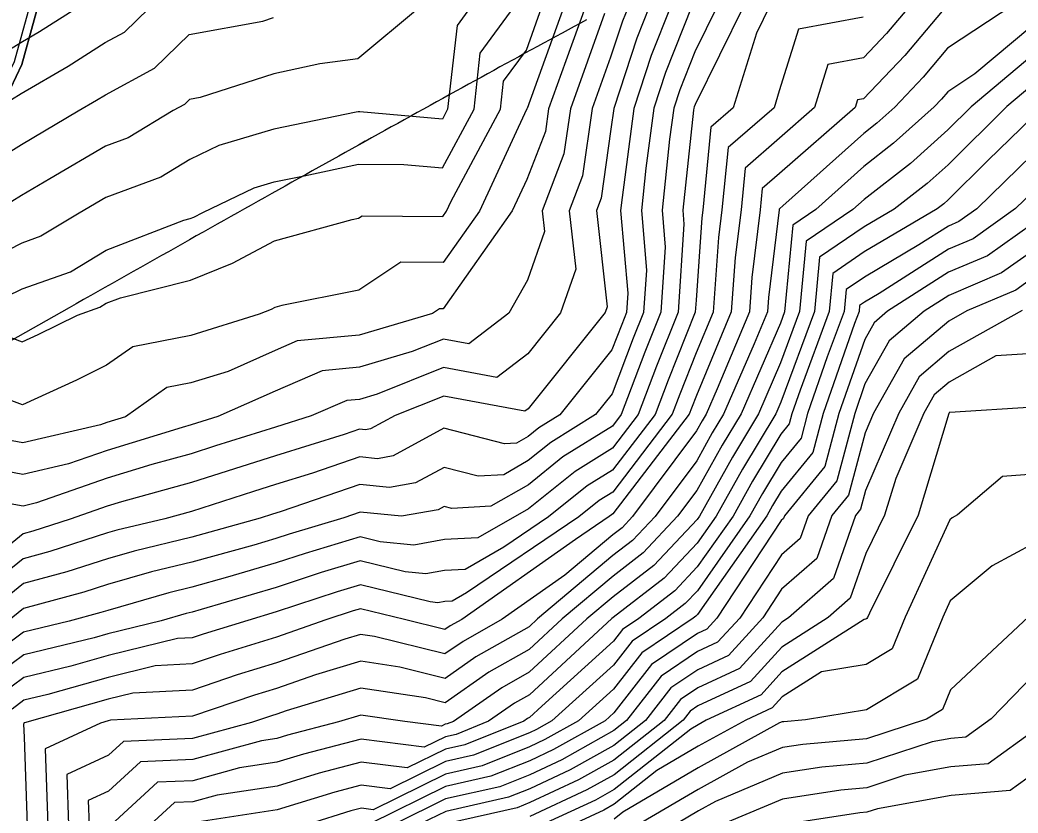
# Model space of a CAD drawing. Extents: x 42655 to 43811, y -141820 to -141156.
# Drawn here: x 43210.6 to 43270.9, y -141591.1 to -141543.2 of the extents above; entities that cross this region are included whole.
import ezdxf

# ---------------------------------------------------------------- set-up
doc = ezdxf.new("R2010")
doc.units = 0
for name, color, linetype in [('D-STR-HTXT', 7, 'Continuous'), ('ZE_HICN', 7, 'Continuous'), ('ZE_LWCN', 7, 'Continuous'), ('地形', 7, 'Continuous'), ('現況水路ﾊｯﾁ', 7, 'Continuous')]:
    doc.layers.add(name, color=color, linetype=linetype)

msp = doc.modelspace()

# ---------------------------------------------------------------- linework, layer by layer
at = {"layer": 'D-STR-HTXT'}
for points in [[(43244.832, -141543.153), (43244.465, -141543.352), (43244.096, -141543.551), (43243.726, -141543.752), (43243.356, -141543.952), (43242.985, -141544.154), (43242.613, -141544.356), (43242.24, -141544.559), (43241.866, -141544.762), (43241.492, -141544.966), (43241.117, -141545.171), (43240.74, -141545.376), (43240.364, -141545.582), (43239.986, -141545.789), (43239.607, -141545.997), (43239.227, -141546.205), (43238.847, -141546.413), (43238.466, -141546.623), (43238.084, -141546.833), (43237.701, -141547.043), (43237.317, -141547.255), (43236.933, -141547.467), (43236.547, -141547.679), (43236.161, -141547.893), (43235.774, -141548.107), (43235.386, -141548.321), (43234.997, -141548.536), (43234.608, -141548.752), (43234.217, -141548.968), (43233.826, -141549.186), (43233.434, -141549.403), (43233.041, -141549.622), (43232.647, -141549.84), (43232.252, -141550.06), (43231.856, -141550.28), (43231.46, -141550.501), (43231.109, -141550.697)], [(43231.471, -141550.484), (43231.062, -141550.712), (43230.664, -141550.934), (43230.265, -141551.157), (43229.865, -141551.38), (43229.464, -141551.604), (43229.063, -141551.828), (43228.66, -141552.054), (43228.257, -141552.279), (43227.853, -141552.506), (43227.447, -141552.732), (43227.042, -141552.96), (43226.635, -141553.188), (43226.227, -141553.417), (43225.818, -141553.646), (43225.409, -141553.876), (43224.999, -141554.106), (43224.587, -141554.337), (43224.175, -141554.569), (43223.762, -141554.801), (43223.348, -141555.034), (43222.934, -141555.267), (43222.518, -141555.501), (43222.102, -141555.736), (43221.684, -141555.971), (43221.266, -141556.206), (43220.847, -141556.443), (43220.427, -141556.679), (43220.006, -141556.917), (43219.584, -141557.154), (43219.161, -141557.393), (43218.738, -141557.632), (43218.313, -141557.871), (43217.888, -141558.111), (43217.462, -141558.352), (43217.034, -141558.593), (43216.606, -141558.835), (43216.177, -141559.077), (43215.747, -141559.32), (43215.316, -141559.563), (43214.885, -141559.807), (43214.452, -141560.051), (43214.019, -141560.296), (43213.584, -141560.541), (43172.06, -141583.991)]]:
    msp.add_lwpolyline(points, dxfattribs=at)
at = {"layer": 'ZE_HICN'}
for points in [[(43244.768, -141542.349), (43243.583, -141545.635), (43242.545, -141548.522), (43242.351, -141549.888), (43241.238, -141552.791), (43240.352, -141554.695), (43236.186, -141560.598), (43235.954, -141560.597), (43235.527, -141560.88), (43231.105, -141562.199), (43227.362, -141562.545), (43226.021, -141563.126), (43223.183, -141564.383), (43220.942, -141565.076), (43219.493, -141565.361), (43216.982, -141567.13), (43215.865, -141567.472), (43215.478, -141567.608), (43210.783, -141568.69), (43206.252, -141567.86)], [(43251.199, -141542.318), (43249.604, -141546.334), (43248.892, -141548.492), (43248.419, -141552.118), (43248.147, -141554.658), (43248.457, -141558.269), (43248.285, -141560.82), (43247.662, -141562.387), (43246.387, -141565.743), (43245.379, -141566.997), (43242.684, -141568.671), (43241.317, -141569.769), (43239.835, -141570.623), (43238.288, -141570.704), (43236.231, -141570.18), (43234.508, -141571.118), (43232.941, -141571.396), (43231.148, -141571.222), (43226.392, -141572.855), (43226.068, -141572.955), (43225.874, -141573.016), (43225.129, -141573.255), (43220.986, -141574.404), (43217.508, -141575.235), (43215.904, -141575.701), (43213.45, -141576.496), (43210.823, -141577.2), (43207.98, -141579.498)], [(43264.407, -141542.256), (43262.964, -141543.976), (43261.556, -141545.45), (43259.413, -141545.844), (43258.61, -141548.446), (43256.491, -141550.305), (43254.417, -141552.106), (43254.169, -141554.63), (43253.815, -141557.513), (43253.581, -141560.795), (43251.475, -141565.833), (43251.172, -141566.597), (43251.03, -141566.97), (43246.421, -141572.995), (43246.334, -141573.049), (43246.202, -141573.155), (43244.167, -141574.534), (43237.302, -141579.36), (43236.601, -141579.757), (43236.277, -141579.982), (43233.846, -141579.376), (43231.183, -141578.723), (43230.741, -141578.855), (43229.096, -141579.399), (43226.103, -141580.435), (43222.716, -141581.483), (43221.022, -141582.053), (43218.776, -141582.168), (43215.938, -141582.864), (43212.292, -141583.899), (43210.856, -141584.25), (43210.139, -141584.779)], [(43234.751, -141542.396), (43231.027, -141545.511), (43228.735, -141545.809), (43225.943, -141546.421), (43221.507, -141547.839), (43220.862, -141547.957), (43220.556, -141548.254), (43219.859, -141548.629), (43217.14, -141550.283), (43215.787, -141550.785), (43212.42, -141552.752), (43210.713, -141553.756), (43210.123, -141554.121)], [(43271.74, -141547.112), (43270.216, -141548.392), (43266.675, -141551.903), (43265.41, -141553.039), (43263.416, -141554.586), (43261.604, -141555.655), (43258.908, -141557.494), (43258.599, -141560.772), (43256.566, -141566.251), (43256.265, -141566.945), (43254.252, -141570.292), (43252.67, -141573.125), (43251.517, -141574.764), (43249.528, -141576.88), (43246.45, -141579.242), (43246.361, -141579.317), (43241.384, -141583.915), (43240.489, -141584.421), (43238.922, -141585.515), (43236.953, -141586.307), (43236.308, -141586.452), (43235.036, -141587.077), (43231.22, -141586.595), (43227.731, -141587.499), (43226.138, -141587.994), (43223.867, -141588.339), (43221.055, -141589.108), (43218.931, -141589.198), (43216.099, -141591.785)], [(43271.787, -141557.104), (43269.909, -141558.436), (43266.712, -141559.797), (43265.234, -141560.74), (43263.107, -141562.531), (43261.649, -141565.144), (43261.032, -141566.923), (43259.945, -141570.993), (43258.223, -141573.099), (43257.742, -141574.479), (43256.609, -141575.472), (43254.09, -141579.281), (43252.752, -141580.748), (43251.548, -141581.307), (43249.346, -141582.79), (43247.254, -141585.476), (43246.483, -141586.084), (43243.339, -141587.84), (43241.407, -141588.745), (43239.593, -141589.474), (43236.325, -141590.209), (43233.286, -141591.704)], [(43271.851, -141570.594), (43269.952, -141570.742), (43267.244, -141573.056), (43266.919, -141573.232), (43266.776, -141573.352), (43264.077, -141579.234), (43263.299, -141581.145), (43261.729, -141582.093), (43259.031, -141582.528), (43256.649, -141584.045), (43256.049, -141584.704), (43254.458, -141585.442), (43251.575, -141587.029), (43249.079, -141588.498), (43246.503, -141590.53), (43245.875, -141590.881), (43244.229, -141591.653)], [(43276.146, -141591.502), (43273.419, -141589.725), (43271.936, -141588.608), (43270.432, -141589.702), (43266.854, -141589.997), (43262.401, -141590.802), (43261.771, -141591.008), (43261.337, -141591.047), (43257.827, -141591.589)]]:
    msp.add_lwpolyline(points, dxfattribs=at)
at = {"layer": 'ZE_LWCN'}
for points in [[(43249.191, -141517.677), (43246.171, -141519.836), (43244.303, -141521.591), (43241.1, -141523.501), (43240.451, -141523.881), (43237.483, -141525.665), (43236.032, -141527.812), (43233.992, -141530.074), (43232.656, -141532.13), (43230.975, -141534.475), (43226.521, -141535.51), (43225.891, -141535.509), (43223.977, -141536.284), (43221.687, -141537.354), (43220.812, -141537.482), (43218.173, -141539.519), (43215.741, -141541.066), (43213.985, -141542.494), (43211.797, -141543.873), (43210.669, -141544.533), (43207.321, -141546.592)], [(43208.925, -141548.68), (43210.684, -141547.599), (43213.52, -141545.94), (43215.757, -141544.529), (43216.927, -141543.9), (43218.394, -141542.473), (43220.827, -141540.594), (43224.002, -141540.132), (43225.909, -141539.241), (43228.084, -141538.901), (43230.99, -141537.78), (43231.646, -141536.248), (43233.701, -141533.383), (43235.856, -141530.065), (43236.041, -141529.86), (43238.253, -141526.588), (43241.106, -141524.873), (43242.744, -141523.87), (43245.055, -141522.493), (43246.178, -141521.437), (43250.964, -141518.015)], [(43249.92, -141542.324), (43248.74, -141545.297), (43247.683, -141548.498), (43246.981, -141553.876), (43246.897, -141554.664), (43247.326, -141559.653), (43247.246, -141560.825), (43246.96, -141561.545), (43246.374, -141563.087), (43243.223, -141567.007), (43241.954, -141567.795), (43241.311, -141568.312), (43240.613, -141568.714), (43239.884, -141568.753), (43236.22, -141567.819), (43233.151, -141569.49), (43232.213, -141569.656), (43231.14, -141569.552), (43228.294, -141570.529), (43226.059, -141571.219), (43224.727, -141571.64), (43220.979, -141572.839), (43219.371, -141573.282), (43216.459, -141573.977), (43215.897, -141574.14), (43212.425, -141575.266), (43210.816, -141575.697), (43206.102, -141579.507)], [(43243.457, -141542.355), (43241.241, -141548.499), (43241.231, -141548.528), (43241.229, -141548.542), (43241.218, -141548.57), (43238.365, -141554.704), (43236.173, -141557.81), (43233.617, -141557.794), (43231.092, -141559.469), (43226.436, -141560.405), (43226.009, -141560.522), (43225.778, -141560.646), (43225.069, -141560.929), (43220.929, -141562.21), (43217.438, -141562.896), (43215.849, -141564.015), (43214.02, -141564.923), (43210.772, -141566.399), (43207.358, -141565.141)], [(43254.329, -141542.304), (43251.393, -141548.258), (43251.333, -141548.408), (43251.309, -141548.481), (43251.293, -141548.603), (43250.648, -141554.646), (43250.721, -141555.501), (43250.361, -141560.81), (43249.066, -141564.071), (43247.959, -141566.984), (43246.402, -141569.019), (43244.144, -141570.422), (43241.331, -141572.683), (43238.28, -141574.44), (43236.252, -141574.547), (43234.396, -141574.876), (43232.368, -141574.679), (43231.163, -141574.383), (43227.839, -141575.374), (43226.082, -141575.955), (43223.148, -141576.821), (43221, -141577.418), (43219.605, -141577.751), (43215.919, -141578.821), (43215.501, -141578.956), (43213.578, -141579.472), (43210.837, -141580.142), (43208.009, -141582.224)], [(43248.642, -141542.33), (43247.876, -141544.26), (43246.475, -141548.503), (43246.311, -141549.755), (43245.717, -141553.926), (43245.432, -141554.671), (43246.079, -141560.488), (43245.96, -141560.831), (43241.303, -141566.649), (43241.117, -141566.791), (43236.211, -141565.883), (43233.277, -141567.054), (43231.793, -141567.861), (43231.485, -141567.916), (43231.132, -141567.882), (43230.196, -141568.203), (43226.051, -141569.483), (43223.579, -141570.263), (43220.971, -141571.098), (43216.739, -141572.263), (43215.889, -141572.523), (43213.642, -141573.309), (43211.399, -141574.035), (43210.809, -141574.194), (43208.694, -141575.903)], [(43255.914, -141542.296), (43255.098, -141543.95), (43253.691, -141548.469), (43252.353, -141549.631), (43251.861, -141554.641), (43251.805, -141555.101), (43251.448, -141560.089), (43251.4, -141560.806), (43249.768, -141564.913), (43248.983, -141566.98), (43246.408, -141570.345), (43244.874, -141571.298), (43242.541, -141573.173), (43239.843, -141575.001), (43237.503, -141576.349), (43236.26, -141576.414), (43235.124, -141576.616), (43233.882, -141576.495), (43231.169, -141575.83), (43228.807, -141576.534), (43226.089, -141577.432), (43221.552, -141578.773), (43221.007, -141578.924), (43220.653, -141579.009), (43219.15, -141579.445), (43215.925, -141580.236), (43215.095, -141580.472), (43210.843, -141581.511), (43208.719, -141583.076)], [(43209.744, -141562.222), (43210.754, -141562.595), (43211.715, -141562.158), (43214.086, -141560.981), (43215.442, -141560.502), (43215.831, -141560.267), (43216.678, -141559.942), (43220.913, -141558.87), (43223.452, -141557.856), (43225.99, -141556.494), (43230.688, -141555.206), (43231.072, -141555.129), (43231.28, -141554.991), (43236.16, -141555.021), (43236.377, -141554.714), (43236.664, -141554.096), (43239.638, -141548.536), (43239.826, -141546.859), (43241.201, -141544.981), (43242.146, -141542.361)], [(43209.807, -141559.87), (43210.739, -141559.394), (43213.66, -141558.363), (43215.816, -141557.057), (43220.511, -141555.255), (43220.896, -141555.158), (43221.126, -141555.065), (43221.653, -141554.783), (43224.767, -141553.305), (43225.973, -141552.942), (43227.773, -141552.572), (43231.057, -141551.863), (43233.799, -141551.884), (43236.146, -141552.09), (43238.043, -141548.543), (43238.42, -141545.172), (43240.473, -141542.369)], [(43252.744, -141542.311), (43251.378, -141545.081), (43250.469, -141547.371), (43250.101, -141548.486), (43249.856, -141550.361), (43249.397, -141554.652), (43249.589, -141556.885), (43249.323, -141560.815), (43248.364, -141563.229), (43246.935, -141566.989), (43246.396, -141567.694), (43243.414, -141569.546), (43241.324, -141571.226), (43239.058, -141572.532), (43236.692, -141572.656), (43236.242, -141572.541), (43235.865, -141572.746), (43233.669, -141573.136), (43231.156, -141572.892), (43230.169, -141573.231), (43226.872, -141574.213), (43226.075, -141574.477), (43224.744, -141574.87), (43220.993, -141575.911), (43218.556, -141576.493), (43215.911, -141577.261), (43214.476, -141577.726), (43210.83, -141578.703), (43209.857, -141579.489)], [(43247.363, -141542.336), (43247.011, -141543.223), (43246.291, -141545.405), (43245.175, -141548.509), (43244.595, -141552.58), (43243.791, -141554.679), (43244.184, -141558.215), (43243.268, -141560.844), (43241.287, -141563.318), (43239.417, -141564.752), (43236.203, -141564.157), (43232.199, -141565.754), (43231.124, -141566.075), (43230.363, -141566.146), (43228.213, -141567.077), (43226.043, -141567.747), (43222.432, -141568.887), (43220.962, -141569.357), (43218.579, -141570.014), (43215.881, -141570.84), (43211.616, -141572.33), (43210.801, -141572.518), (43210.014, -141572.374)], [(43266.629, -141542.246), (43264.066, -141545.299), (43261.568, -141547.915), (43261.196, -141547.983), (43261.056, -141548.435), (43256.501, -141552.43), (43255.448, -141553.344), (43255.323, -141554.624), (43254.821, -141558.719), (43254.673, -141560.79), (43252.729, -141565.442), (43252.068, -141566.965), (43251.821, -141567.376), (43251.486, -141567.977), (43247.619, -141573.149), (43246.982, -141573.826), (43246.427, -141574.252), (43243.531, -141576.689), (43239.748, -141579.348), (43237.379, -141580.69), (43236.284, -141581.453), (43232.021, -141580.39), (43231.19, -141580.267), (43230.231, -141580.557), (43226.11, -141581.983), (43223.743, -141582.715), (43221.03, -141583.629), (43217.431, -141583.813), (43215.944, -141584.178), (43210.891, -141585.613), (43210.862, -141585.62), (43210.848, -141585.63), (43210.844, -141585.647), (43210.822, -141585.696), (43210.866, -141586.469), (43211.054, -141591.809)], [(43270.636, -141542.227), (43266.641, -141544.868), (43265.169, -141546.622), (43263.448, -141548.423), (43262.371, -141549.393), (43261.577, -141550.008), (43256.696, -141554.392), (43256.511, -141554.555), (43256.48, -141554.582), (43256.476, -141554.619), (43255.826, -141559.925), (43255.765, -141560.785), (43254.958, -141562.716), (43253.117, -141566.96), (43252.429, -141568.105), (43251.494, -141569.779), (43248.979, -141573.142), (43247.618, -141574.59), (43246.433, -141575.5), (43241.871, -141579.338), (43241.365, -141579.806), (43238.156, -141581.622), (43236.291, -141582.924), (43233.567, -141582.245), (43231.198, -141581.893), (43228.462, -141582.72), (43226.117, -141583.531), (43224.771, -141583.948), (43221.037, -141585.205), (43216.085, -141585.459), (43215.95, -141585.492), (43215.48, -141585.625), (43212.139, -141587.178), (43212.301, -141591.803)], [(43245.925, -141542.771), (43243.86, -141548.516), (43243.473, -141551.234), (43242.149, -141554.686), (43242.289, -141555.941), (43241.266, -141558.875), (43240.135, -141560.859), (43237.717, -141562.713), (43236.195, -141562.431), (43234.298, -141563.187), (43231.114, -141564.137), (43228.862, -141564.345), (43226.033, -141565.571), (43222.573, -141567.104), (43221.285, -141567.511), (43220.954, -141567.616), (43220.418, -141567.764), (43215.873, -141569.156), (43213.547, -141569.969), (43210.792, -141570.604), (43208.133, -141570.117)], [(43237.823, -141542.381), (43237.014, -141543.486), (43236.448, -141548.551), (43236.132, -141549.142), (43231.147, -141548.703), (43231.042, -141548.702), (43230.915, -141548.73), (43225.958, -141549.749), (43222.635, -141550.747), (43220.879, -141551.58), (43219.116, -141552.653), (43215.801, -141553.881), (43214.199, -141554.818), (43211.877, -141556.225), (43210.726, -141556.631), (43208.188, -141557.928)], [(43208.423, -141552.081), (43210.698, -141550.675), (43214.134, -141548.656), (43215.243, -141548.007), (43215.772, -141547.673), (43218.742, -141546.077), (43220.843, -141544.031), (43225.282, -141543.222), (43225.927, -141543.016)], [(43261.544, -141542.985), (43257.63, -141543.705), (43256.477, -141547.442), (43256.161, -141548.458), (43253.385, -141550.869), (43253.015, -141554.635), (43252.81, -141556.307), (43252.489, -141560.8), (43251.463, -141563.255), (43250.47, -141565.755), (43250.007, -141566.975), (43246.415, -141571.67), (43245.604, -141572.174), (43244.372, -141573.164), (43237.584, -141577.763), (43236.725, -141578.258), (43236.269, -141578.282), (43235.852, -141578.356), (43235.396, -141578.311), (43231.176, -141577.277), (43229.774, -141577.695), (43226.096, -141578.91), (43224.368, -141579.421), (43221.688, -141580.25), (43221.015, -141580.477), (43220.122, -141580.523), (43215.932, -141581.55), (43213.693, -141582.185), (43210.85, -141582.881), (43209.429, -141583.927)], [(43271.723, -141543.53), (43268.298, -141546.403), (43266.654, -141547.49), (43266.272, -141547.945), (43265.826, -141548.412), (43263.384, -141550.608), (43261.587, -141552.002), (43258.685, -141554.609), (43257.294, -141555.558), (43256.801, -141560.78), (43256.543, -141561.474), (43254.166, -141566.955), (43253.037, -141568.834), (43251.503, -141571.581), (43250.34, -141573.136), (43248.255, -141575.353), (43246.439, -141576.747), (43243.368, -141579.331), (43241.371, -141581.176), (43238.934, -141582.555), (43236.298, -141584.395), (43235.113, -141584.099), (43231.206, -141583.519), (43226.693, -141584.883), (43226.125, -141585.08), (43225.798, -141585.181), (43224.605, -141585.582), (43221.043, -141586.556), (43216.875, -141586.732), (43215.96, -141587.569), (43213.441, -141588.74), (43213.548, -141591.797)], [(43271.732, -141545.321), (43268.06, -141548.402), (43266.665, -141549.785), (43264.397, -141551.824), (43261.596, -141553.997), (43260.927, -141554.598), (43258.101, -141556.526), (43257.7, -141560.776), (43256.554, -141563.863), (43255.216, -141566.95), (43253.644, -141569.563), (43251.652, -141573.13), (43251.511, -141573.331), (43248.891, -141576.117), (43246.444, -141577.995), (43244.864, -141579.324), (43241.378, -141582.545), (43239.712, -141583.488), (43236.793, -141585.525), (43236.425, -141585.673), (43236.304, -141585.7), (43236.066, -141585.817), (43233.865, -141585.539), (43231.213, -141585.145), (43229.847, -141585.558), (43226.776, -141586.354), (43226.132, -141586.554), (43225.212, -141586.694), (43221.049, -141587.832), (43217.903, -141587.965), (43215.97, -141589.731), (43214.743, -141590.302), (43214.795, -141591.791)], [(43271.749, -141549.039), (43269.079, -141551.646), (43266.685, -141554.02), (43266.424, -141554.255), (43266.012, -141554.574), (43261.611, -141557.169), (43259.715, -141558.463), (43259.498, -141560.767), (43257.735, -141565.518), (43257.242, -141566.941), (43257.078, -141567.554), (43256.575, -141568.169), (43254.86, -141571.021), (43253.688, -141573.12), (43251.524, -141576.197), (43250.164, -141577.644), (43247.994, -141579.31), (43247.002, -141579.978), (43246.457, -141580.677), (43242.127, -141584.604), (43241.39, -141585.284), (43241.267, -141585.354), (43241.051, -141585.505), (43237.481, -141586.94), (43236.311, -141587.203), (43234.006, -141588.337), (43231.227, -141587.986), (43228.686, -141588.644), (43226.145, -141589.434), (43222.521, -141589.985), (43221.061, -141590.384), (43219.958, -141590.43), (43218.488, -141591.774)], [(43271.76, -141551.296), (43268.414, -141554.563), (43267.325, -141555.336), (43266.692, -141555.605), (43264.913, -141556.741), (43261.618, -141558.683), (43260.522, -141559.431), (43260.396, -141560.763), (43259.378, -141563.509), (43258.189, -141566.936), (43257.794, -141568.414), (43256.583, -141569.896), (43255.468, -141571.75), (43254.705, -141573.115), (43251.531, -141577.63), (43250.801, -141578.407), (43249.635, -141579.302), (43247.588, -141580.681), (43246.464, -141582.123), (43242.744, -141585.497), (43241.818, -141586.014), (43241.395, -141586.212), (43238.009, -141587.574), (43236.315, -141587.955), (43232.975, -141589.597), (43231.233, -141589.377), (43229.64, -141589.79), (43226.152, -141590.874), (43221.176, -141591.63)], [(43271.771, -141553.554), (43270.748, -141554.552), (43268.186, -141556.369), (43266.699, -141557.002), (43262.515, -141559.673), (43261.625, -141560.197), (43261.329, -141560.399), (43261.295, -141560.759), (43261.02, -141561.501), (43259.137, -141566.932), (43258.511, -141569.274), (43256.591, -141571.622), (43256.075, -141572.479), (43255.723, -141573.111), (43251.538, -141579.064), (43251.437, -141579.171), (43251.276, -141579.294), (43248.174, -141581.384), (43246.471, -141583.57), (43244.354, -141585.489), (43242.325, -141586.623), (43241.399, -141587.057), (43238.537, -141588.207), (43236.318, -141588.706), (43231.945, -141590.857), (43231.24, -141590.768), (43230.595, -141590.935), (43228.041, -141591.729)], [(43271.78, -141555.465), (43269.048, -141557.402), (43266.705, -141558.4), (43263.022, -141560.751), (43262.2, -141561.443), (43261.636, -141562.453), (43260.084, -141566.927), (43259.228, -141570.134), (43256.797, -141573.105), (43256.738, -141573.275), (43256.599, -141573.397), (43252.703, -141579.287), (43252.093, -141579.957), (43251.543, -141580.212), (43248.76, -141582.087), (43246.477, -141585.016), (43245.964, -141585.482), (43242.832, -141587.231), (43241.403, -141587.901), (43239.065, -141588.84), (43236.322, -141589.458), (43231.739, -141591.711)], [(43271.795, -141558.743), (43270.771, -141559.469), (43267.814, -141560.728), (43266.719, -141561.342), (43264.014, -141563.62), (43262.173, -141566.917), (43261.663, -141568.104), (43260.661, -141571.853), (43259.648, -141573.092), (43258.745, -141575.682), (43256.619, -141577.547), (43255.476, -141579.274), (43253.412, -141581.54), (43251.553, -141582.402), (43249.932, -141583.494), (43248.392, -141585.47), (43246.487, -141586.973), (43243.846, -141588.448), (43241.411, -141589.589), (43240.121, -141590.107), (43236.329, -141590.961), (43234.832, -141591.697)], [(43271.139, -141560.713), (43266.728, -141563.187), (43264.922, -141564.708), (43263.692, -141566.91), (43261.679, -141571.585), (43261.378, -141572.713), (43261.073, -141573.085), (43259.749, -141576.886), (43257.033, -141579.267), (43256.628, -141579.525), (43254.071, -141582.331), (43251.559, -141583.496), (43250.519, -141584.197), (43249.53, -141585.465), (43246.491, -141587.863), (43244.353, -141589.056), (43241.415, -141590.433), (43240.65, -141590.741), (43236.435, -141591.689)], [(43271.817, -141563.304), (43269.568, -141563.444), (43266.736, -141565.032), (43265.829, -141565.797), (43265.211, -141566.903), (43263.511, -141570.851), (43262.842, -141573.077), (43261.697, -141575.378), (43260.752, -141578.089), (43259.422, -141579.256), (43256.635, -141581.032), (43254.73, -141583.122), (43251.564, -141584.591), (43251.105, -141584.9), (43250.669, -141585.46), (43246.495, -141588.752), (43244.86, -141589.665), (43241.419, -141591.278)], [(43271.832, -141566.548), (43266.773, -141566.862), (43266.745, -141566.877), (43266.736, -141566.885), (43266.73, -141566.896), (43266.713, -141566.935), (43264.869, -141573.067), (43261.922, -141578.992), (43261.806, -141579.245), (43261.776, -141579.318), (43261.716, -141579.355), (43261.612, -141579.371), (43256.642, -141582.539), (43255.39, -141583.913), (43252.069, -141585.453), (43251.569, -141585.728), (43251.136, -141585.984), (43246.499, -141589.641), (43245.368, -141590.273), (43242.405, -141591.661)], [(43292.302, -141591.355), (43290.293, -141587.685), (43287.188, -141585.856), (43286.714, -141585.29), (43285.237, -141581.472), (43282.073, -141580.363), (43280.328, -141581.277), (43276.985, -141580.308), (43275.916, -141579.178), (43273.954, -141576.675), (43271.871, -141574.753), (43269.333, -141576.128), (43266.799, -141578.243), (43266.349, -141579.223), (43264.822, -141582.972), (43261.741, -141584.832), (43258.06, -141585.425), (43256.748, -141585.542), (43256.657, -141585.556), (43256.501, -141585.621), (43251.581, -141588.329), (43247.023, -141591.013), (43246.508, -141591.42)], [(43290.413, -141591.435), (43289.136, -141589.1), (43287.198, -141587.959), (43284.972, -141585.298), (43284.052, -141582.921), (43282.082, -141582.23), (43277.651, -141584.55), (43277.004, -141584.363), (43272.119, -141579.196), (43272.008, -141579.054), (43271.89, -141578.946), (43271.747, -141579.023), (43271.536, -141579.199), (43266.824, -141583.623), (43266.345, -141584.799), (43265.365, -141585.39), (43261.75, -141586.575), (43257.895, -141586.918), (43256.664, -141587.108), (43254.563, -141587.991), (43251.587, -141589.629), (43248.182, -141591.634)], [(43288.486, -141591.444), (43287.978, -141590.516), (43287.207, -141590.062), (43283.229, -141585.306), (43282.867, -141584.37), (43282.091, -141584.098), (43279.751, -141585.323), (43278.577, -141587.217), (43277.017, -141587.194), (43276.02, -141586.544), (43274.431, -141585.348), (43271.908, -141582.645), (43269.269, -141585.372), (43267.746, -141586.479), (43266.838, -141586.554), (43265.708, -141586.758), (43261.757, -141588.053), (43259.042, -141588.294), (43256.671, -141588.66), (43252.624, -141590.362), (43251.594, -141590.929), (43250.414, -141591.624)], [(43285.582, -141591.458), (43282.106, -141587.327), (43280.64, -141589.692), (43277.029, -141589.64), (43274.72, -141588.135), (43271.924, -141586.03), (43269.089, -141588.09), (43266.846, -141588.275), (43264.055, -141588.78), (43261.764, -141589.531), (43260.19, -141589.671), (43256.679, -141590.213), (43253.355, -141591.61)]]:
    msp.add_lwpolyline(points, dxfattribs=at)
at = {"layer": '地形'}
for points in [[(43222.238, -141495.642), (43214.454, -141507.066), (43213.512, -141510.935), (43213.636, -141513.564), (43213.964, -141515.124), (43215.651, -141519.939), (43216.35, -141523.02), (43216.309, -141524.786), (43214.459, -141531.12), (43211.745, -141540.29), (43210.264, -141545.68), (43208.537, -141549.254), (43206.194, -141553.904), (43205.166, -141558.381), (43204.014, -141563.487), (43203.973, -141566.495), (43203.069, -141569.206), (43201.712, -141572.656), (43201.341, -141575.375), (43200.273, -141579.318), (43200.067, -141581.947), (43200.562, -141585.203), (43200.809, -141587.257)], [(43222.688, -141495.995), (43214.935, -141507.204), (43214.015, -141510.983), (43214.133, -141513.5), (43214.447, -141514.99), (43216.132, -141519.801), (43216.851, -141522.969), (43216.807, -141524.863), (43214.939, -141531.261), (43212.226, -141540.427), (43210.734, -141545.857), (43208.986, -141549.475), (43206.668, -141554.075), (43205.654, -141558.492), (43204.514, -141563.546), (43204.472, -141566.58), (43203.539, -141569.377), (43202.2, -141572.783), (43201.832, -141575.475), (43200.767, -141579.404), (43200.57, -141581.929), (43201.057, -141585.136), (43201.305, -141587.197)]]:
    msp.add_lwpolyline(points, dxfattribs=at)
at = {"layer": '現況水路ﾊｯﾁ'}
msp.add_lwpolyline([(43208.986, -141549.475), (43210.734, -141545.857), (43212.226, -141540.427), (43214.939, -141531.261), (43216.807, -141524.863), (43216.851, -141522.969), (43216.132, -141519.801), (43214.447, -141514.99), (43214.133, -141513.5), (43214.015, -141510.983), (43214.935, -141507.204), (43222.688, -141495.995), (43222.238, -141495.642), (43214.454, -141507.066), (43213.512, -141510.935), (43213.636, -141513.564), (43213.964, -141515.124), (43215.651, -141519.939), (43216.35, -141523.02), (43216.309, -141524.786), (43214.459, -141531.12), (43211.745, -141540.29), (43210.264, -141545.68)], dxfattribs=at)

doc.saveas('drawing.dxf')
